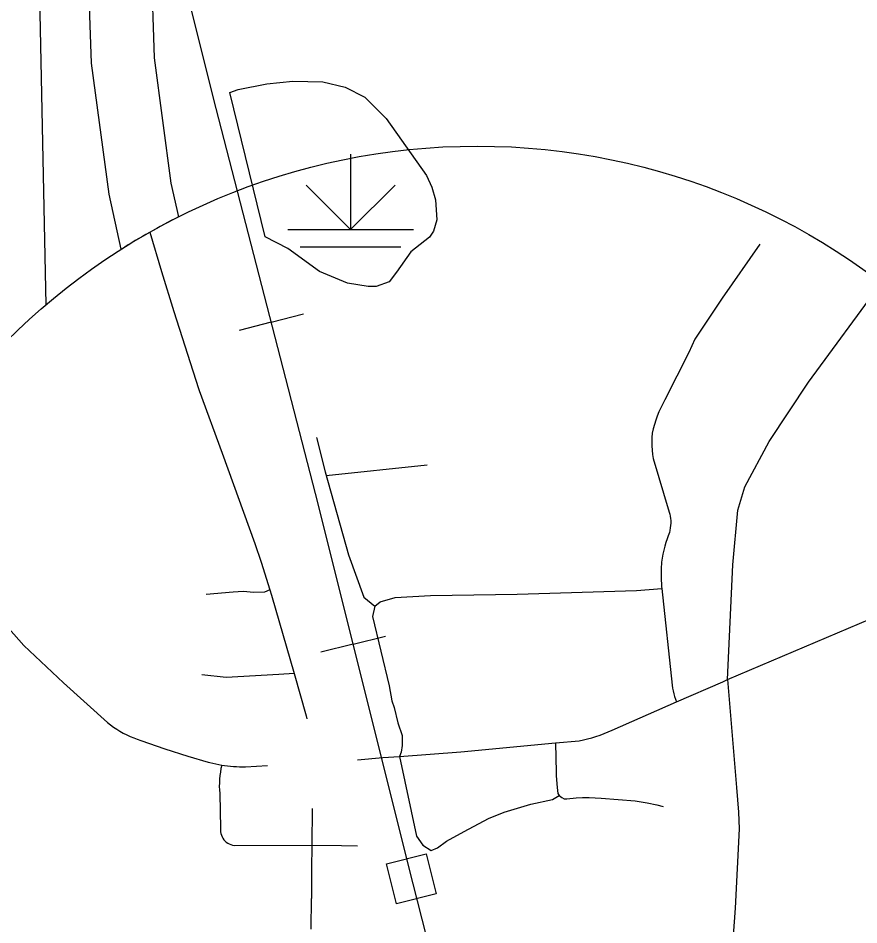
# Model space of a CAD drawing. Extents: x -19 to 366, y -4 to 359.
# Drawn here: x 159.232 to 159.865, y 174.738 to 175.42 of the extents above; entities that cross this region are included whole.
import ezdxf

# ---------------------------------------------------------------- set-up
doc = ezdxf.new("R2010")
doc.units = 0
for name, color, linetype in [('Level 19', 7, 'Continuous'), ('R_Axis Annot', 7, 'Continuous'), ('R_Contour Annot', 7, 'Continuous'), ('R_ROW', 7, 'Continuous'), ('R_ROW Annot', 7, 'Continuous'), ('R_Water Annot', 7, 'Continuous'), ('Sheet Fence', 7, 'Continuous'), ('T_Drafting', 7, 'Continuous'), ('T_Vehicle Path Lt Major', 7, 'Continuous')]:
    doc.layers.add(name, color=color, linetype=linetype)

msp = doc.modelspace()

# ---------------------------------------------------------------- linework, layer by layer
at = {"layer": 'Level 19'}
msp.add_circle((159.57753, 174.82204), 0.50147, dxfattribs=at)
at = {"layer": 'R_Axis Annot'}
msp.add_lwpolyline([(159.24477, 175.59456), (159.25282, 175.20419)], dxfattribs=at)
at = {"layer": 'R_Contour Annot'}
for points in [[(159.32268, 175.51474), (159.32726, 175.4969), (159.32833, 175.49214), (159.32923, 175.48735), (159.33003, 175.48253), (159.33067, 175.4777), (159.33122, 175.47285), (159.3316, 175.46798), (159.33189, 175.46311), (159.33199, 175.45902), (159.33434, 175.38988), (159.34697, 175.29568), (159.35264, 175.27026)], [(159.30955, 175.24591), (159.30032, 175.28737), (159.2871, 175.38592), (159.28466, 175.45763), (159.28458, 175.46113), (159.28436, 175.46474), (159.28408, 175.46834), (159.28368, 175.47193), (159.2832, 175.47551), (159.28261, 175.47906), (159.28194, 175.4826), (159.28122, 175.48584), (159.27682, 175.50295)], [(159.33096, 175.25871), (159.33991, 175.22924), (159.34918, 175.19917), (159.36772, 175.1412), (159.36826, 175.13969), (159.38539, 175.09262), (159.41007, 175.02459), (159.41485, 175.01063), (159.42139, 174.98963)], [(159.42139, 174.98963), (159.42259, 174.98577), (159.4396, 174.92669)], [(159.4396, 174.92669), (159.44874, 174.89495), (159.44935, 174.89259)], [(159.45326, 174.82528), (159.45289, 174.79764)], [(159.45289, 174.79764), (159.45281, 174.77946), (159.45272, 174.75756)], [(159.45263, 174.73445), (159.45272, 174.75756)]]:
    msp.add_lwpolyline(points, dxfattribs=at)
msp.add_arc((159.57753, 174.82204), 0.50147, 116.64464, 122.30122, dxfattribs=at)
at = {"layer": 'R_ROW'}
for points in [[(159.7902, 175.2497), (159.76197, 175.20923), (159.74129, 175.17822), (159.73697, 175.16836), (159.71877, 175.13268), (159.71718, 175.1297), (159.71568, 175.12667), (159.71433, 175.12358), (159.71307, 175.12044), (159.71194, 175.11726), (159.71094, 175.11404), (159.71005, 175.11078), (159.70929, 175.10749), (159.70908, 175.10432), (159.70901, 175.10115), (159.70908, 175.09797), (159.70927, 175.0948), (159.70962, 175.09164), (159.71012, 175.08849), (159.72216, 175.04823), (159.72254, 175.04666), (159.72285, 175.04507), (159.72306, 175.04346), (159.7232, 175.04185), (159.72321, 175.03987), (159.72312, 175.03807), (159.72289, 175.03629), (159.72255, 175.03434), (159.72219, 175.03295), (159.72178, 175.03157), (159.72127, 175.03022), (159.72072, 175.02889), (159.72044, 175.028), (159.71962, 175.02531), (159.71883, 175.02243), (159.71809, 175.01953), (159.71737, 175.01643), (159.71675, 175.0135), (159.71622, 175.01056), (159.71607, 175.00539), (159.71606, 175.00003), (159.71613, 174.99708), (159.71621, 174.99413), (159.71633, 174.99191), (159.71646, 174.9907)], [(159.46293, 175.07836), (159.48067, 175.01609), (159.49228, 174.98415), (159.50047, 174.97733)], [(159.42139, 174.98963), (159.41744, 174.988), (159.40923, 174.98776), (159.40144, 174.98844), (159.39368, 174.98798), (159.37342, 174.98624)], [(159.50047, 174.97733), (159.50452, 174.98057), (159.51586, 174.98403), (159.54248, 174.98551), (159.60753, 174.98641), (159.69749, 174.98908), (159.71646, 174.9907)], [(159.71646, 174.9907), (159.72428, 174.91795), (159.72458, 174.9158), (159.725, 174.91367), (159.72553, 174.91156), (159.72614, 174.90948), (159.72687, 174.90743), (159.72768, 174.90541)], [(159.76595, 174.92216), (159.8736, 174.96777), (159.876, 174.96841), (159.8784, 174.96901), (159.88082, 174.96957), (159.88324, 174.97009), (159.88621, 174.97067), (159.88934, 174.97121), (159.93837, 174.97658), (159.99266, 174.98174), (160.05127, 174.9865)], [(159.50047, 174.97733), (159.49862, 174.96965), (159.51132, 174.91744), (159.51324, 174.9063), (159.51501, 174.9011), (159.51786, 174.88953), (159.5211, 174.88003), (159.52111, 174.87271), (159.52033, 174.86766), (159.51906, 174.86439)], [(159.21918, 174.96715), (159.23616, 174.94781), (159.26594, 174.91968), (159.29908, 174.88983), (159.30136, 174.88806), (159.3037, 174.88639), (159.3061, 174.8848), (159.30856, 174.8833), (159.31106, 174.88191), (159.31363, 174.88061), (159.31623, 174.87941), (159.31889, 174.87831), (159.32157, 174.87731), (159.3243, 174.87642), (159.34229, 174.87019), (159.35958, 174.86445), (159.37494, 174.8601), (159.37625, 174.85975), (159.37859, 174.85918), (159.38078, 174.8587), (159.38297, 174.85826), (159.38516, 174.85788)], [(159.72768, 174.90541), (159.76235, 174.92059), (159.76595, 174.92216)], [(159.76595, 174.92216), (159.77279, 174.84109), (159.77422, 174.82248), (159.77486, 174.8098), (159.77163, 174.7501), (159.76784, 174.69519), (159.76634, 174.67322), (159.76723, 174.63924), (159.76712, 174.63169), (159.76714, 174.62414), (159.76729, 174.61658), (159.76756, 174.60903), (159.76795, 174.60149), (159.76846, 174.59395), (159.76909, 174.58642), (159.76983, 174.5789), (159.77453, 174.53555), (159.77509, 174.52305), (159.77506, 174.52229)], [(159.63655, 174.87448), (159.65429, 174.87611), (159.65746, 174.8768), (159.66064, 174.87757), (159.66379, 174.87844), (159.66691, 174.87941), (159.67, 174.88046), (159.67305, 174.88161), (159.67606, 174.88285), (159.67906, 174.88418), (159.72768, 174.90541)], [(159.51906, 174.86439), (159.56523, 174.86791), (159.63655, 174.87448)], [(159.63655, 174.87448), (159.63688, 174.85222), (159.63695, 174.84973), (159.63764, 174.84088), (159.6382, 174.83656), (159.63922, 174.83486), (159.64123, 174.83341), (159.64308, 174.83249), (159.64493, 174.83244), (159.65194, 174.83329), (159.65691, 174.83344), (159.66176, 174.83337), (159.67096, 174.83299), (159.69645, 174.83104), (159.70557, 174.82958), (159.71265, 174.82795), (159.71757, 174.82659)], [(159.48727, 174.86188), (159.50656, 174.86345), (159.51906, 174.86439)], [(159.38516, 174.85788), (159.38458, 174.85524), (159.38414, 174.85259), (159.38377, 174.84992), (159.38352, 174.84724), (159.38338, 174.84455), (159.38337, 174.84185), (159.38345, 174.83916), (159.38365, 174.83647), (159.38424, 174.81026), (159.38418, 174.80895), (159.38427, 174.80765), (159.38452, 174.80636), (159.38489, 174.80511), (159.3854, 174.80391), (159.38602, 174.80277), (159.38679, 174.80171), (159.38767, 174.80074)], [(159.38516, 174.85788), (159.38733, 174.85755), (159.38949, 174.85727), (159.39166, 174.85703), (159.39401, 174.85683), (159.39619, 174.8567), (159.39854, 174.8566), (159.40074, 174.85657), (159.40308, 174.85658), (159.41968, 174.85742)], [(159.38767, 174.80074), (159.38864, 174.79987), (159.38971, 174.79912), (159.39086, 174.79849), (159.39206, 174.798), (159.39333, 174.79764), (159.39461, 174.79742), (159.45289, 174.79764)], [(159.45289, 174.79764), (159.47532, 174.79743), (159.48751, 174.79715)]]:
    msp.add_lwpolyline(points, dxfattribs=at)
at = {"layer": 'R_ROW Annot'}
for points in [[(159.76595, 174.92216), (159.76993, 175.00853), (159.77384, 175.04966), (159.77906, 175.06729), (159.79733, 175.10123), (159.82685, 175.14595), (159.88183, 175.22063)], [(159.45662, 175.10427), (159.46293, 175.07836)], [(159.46369, 175.07571), (159.53978, 175.08375)], [(159.4396, 174.92669), (159.42825, 174.92598), (159.38849, 174.92376), (159.37012, 174.92569)], [(159.51906, 174.86439), (159.53176, 174.80448), (159.53654, 174.79761), (159.54281, 174.79372), (159.54759, 174.79551), (159.55447, 174.8006), (159.56761, 174.80777), (159.58614, 174.81764), (159.59779, 174.82242), (159.61781, 174.8284), (159.63424, 174.83199), (159.63922, 174.83486)]]:
    msp.add_lwpolyline(points, dxfattribs=at)
at = {"layer": 'R_Water Annot'}
for p, q in [((159.42248, 175.19114), (159.39827, 175.1849)), ((159.42248, 175.19114), (159.44669, 175.19738)), ((159.48412, 174.94886), (159.50837, 174.95494)), ((159.48412, 174.94886), (159.45987, 174.94278))]:
    msp.add_line(p, q, dxfattribs=at)
for points in [[(159.73216, 173.98011), (159.68012, 174.18155), (159.60293, 174.4802), (159.52933, 174.76855), (159.45574, 175.06205), (159.37906, 175.35968), (159.30753, 175.64597), (159.23033, 175.94668), (159.15468, 176.24121), (159.09619, 176.46532)], [(159.73216, 173.98011), (159.68012, 174.18155), (159.60293, 174.4802), (159.52933, 174.76855), (159.45574, 175.06205), (159.37906, 175.35968), (159.30753, 175.64597), (159.23033, 175.94668), (159.15468, 176.24121)]]:
    msp.add_lwpolyline(points, dxfattribs=at)
msp.add_lwpolyline([(159.50921, 174.7835), (159.53919, 174.79103), (159.54671, 174.76105), (159.51673, 174.75352)], close=True, dxfattribs=at)
at = {"layer": 'Sheet Fence'}
for points in [[(168.79024, 2.24423), (168.56072, 10.86154), (168.3304, 19.47898), (168.09927, 28.09654), (167.86734, 36.71424), (167.63461, 45.33207), (167.40109, 53.95003), (167.16676, 62.56812), (166.93164, 71.18634), (166.69573, 79.80469), (166.45902, 88.42317), (166.22151, 97.04178), (165.98322, 105.66053), (165.74413, 114.27941), (165.50426, 122.89842), (165.26359, 131.51756), (165.02214, 140.13684), (164.7799, 148.75625), (164.53687, 157.3758), (164.29307, 165.99547), (164.04847, 174.61528), (163.8031, 183.23523), (163.55694, 191.85531), (163.31001, 200.47553), (163.06229, 209.09588), (162.8138, 217.71636), (162.56453, 226.33698), (162.31449, 234.95774), (162.06367, 243.57863), (161.81208, 252.19966), (161.55972, 260.82082), (161.30659, 269.44212), (161.05269, 278.06356), (160.79802, 286.68514), (160.54258, 295.30685), (160.28638, 303.9287), (160.02941, 312.55068), (159.77168, 321.1728), (159.51318, 329.79507), (159.25393, 338.41747), (158.99391, 347.04)], [(161.45315, 2.05333), (161.23362, 10.67024), (161.01332, 19.28727), (160.79225, 27.90444), (160.57041, 36.52174), (160.34782, 45.13918), (160.12445, 53.75675), (159.90032, 62.37446), (159.67544, 70.99229), (159.44979, 79.61027), (159.22338, 88.22838), (158.99621, 96.84662), (158.76828, 105.46501), (158.5396, 114.08352), (158.31016, 122.70218), (158.07997, 131.32097), (157.84903, 139.93989), (157.61733, 148.55896), (157.38488, 157.17816), (157.15168, 165.7975), (156.91773, 174.41697), (156.68303, 183.03659), (156.51103, 189.33632)], [(0, 172.2839), (7.1335, 172.2883), (14.26699, 172.30153), (21.40046, 172.32356), (28.53389, 172.35442), (35.66729, 172.39408), (42.80062, 172.44256), (49.9339, 172.49986), (57.06709, 172.56597), (64.2002, 172.6409), (71.33321, 172.72464), (78.46611, 172.81719), (85.59889, 172.91856), (92.73155, 173.02874), (99.86406, 173.14774), (106.99641, 173.27555), (114.12861, 173.41217), (121.26063, 173.5576), (128.39246, 173.71185), (135.5241, 173.87492), (142.65553, 174.04679), (149.78674, 174.22748), (156.91773, 174.41697), (164.04847, 174.61528), (171.17897, 174.82241), (178.3092, 175.03834), (185.43916, 175.26308), (192.56884, 175.49664), (199.69822, 175.739), (206.8273, 175.99017), (213.95607, 176.25015), (221.0845, 176.51895), (228.2126, 176.79655), (235.34035, 177.08295), (242.46774, 177.37817), (249.59476, 177.68219), (256.7214, 177.99502), (263.84765, 178.31666), (270.97349, 178.6471), (278.09893, 178.98634), (285.22393, 179.33439), (292.3485, 179.69125), (299.47263, 180.05691), (306.59629, 180.43137), (313.71949, 180.81463), (320.84221, 181.2067), (327.96444, 181.60757), (335.08617, 182.01724), (342.20739, 182.4357)]]:
    msp.add_spline(points, degree=3, dxfattribs=at)
at = {"layer": 'T_Drafting'}
for p, q in [((159.48216, 175.31758), (159.48216, 175.26076)), ((159.48216, 175.26076), (159.44868, 175.29424)), ((159.48216, 175.26076), (159.51565, 175.29424)), ((159.43482, 175.26076), (159.52951, 175.26076)), ((159.44429, 175.24785), (159.52004, 175.24785))]:
    msp.add_line(p, q, dxfattribs=at)
at = {"layer": 'T_Vehicle Path Lt Major'}
for points in [[(159.39131, 175.36391), (159.39753, 175.36611), (159.41925, 175.3703), (159.43874, 175.37236), (159.4613, 175.372), (159.47804, 175.36794), (159.49296, 175.36024), (159.50896, 175.34441), (159.53945, 175.30132), (159.54339, 175.29266), (159.54602, 175.28303), (159.54703, 175.26806), (159.54472, 175.25948), (159.54157, 175.25506), (159.52755, 175.24399), (159.51681, 175.22881), (159.51125, 175.2215), (159.50146, 175.2179), (159.4954, 175.21779), (159.47981, 175.22036), (159.45881, 175.22928), (159.43483, 175.24649), (159.41781, 175.25529)], [(159.41781, 175.25529), (159.39131, 175.36391)]]:
    msp.add_lwpolyline(points, dxfattribs=at)

doc.saveas('drawing.dxf')
